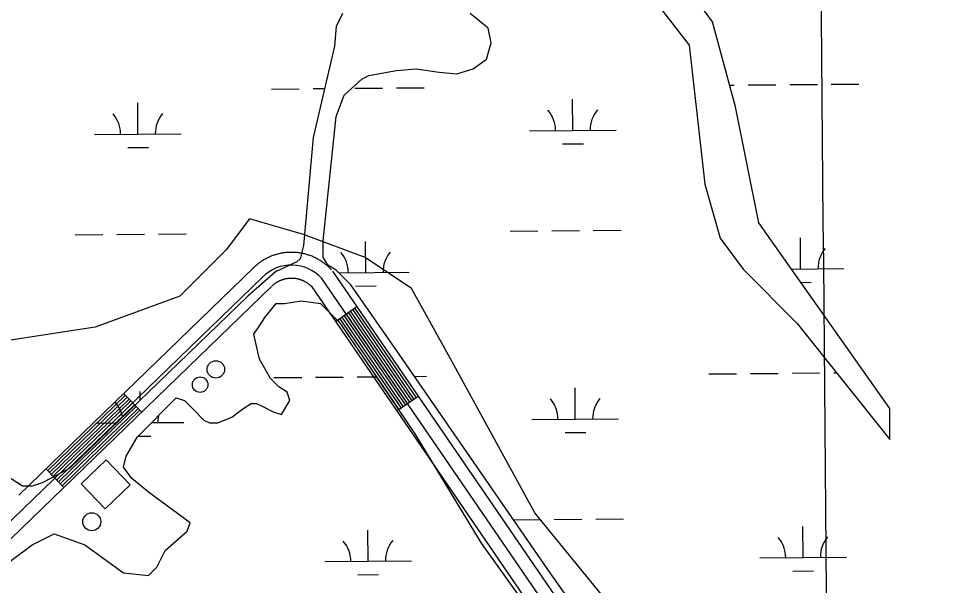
# Model space of a CAD drawing. Extents: x 3568792 to 3606828, y 529143 to 554785.
# Drawn here: x 3585856 to 3586919, y 549394 to 550048 of the extents above; entities that cross this region are included whole.
import ezdxf

# ---------------------------------------------------------------- set-up
doc = ezdxf.new("R2010")
doc.units = 0
for name, color, linetype in [('V-BLDG-OTLN', 7, 'Continuous'), ('V-DOMW-TANK', 7, 'Continuous'), ('V-GRID-MAJR', 7, 'Continuous'), ('V-ROAD-CNTR', 7, 'Continuous'), ('V-SITE-VEGE', 7, 'Continuous'), ('V-TOPO-SHOR', 7, 'Continuous'), ('V-WETL-SWMP', 7, 'Continuous')]:
    doc.layers.add(name, color=color, linetype=linetype)

msp = doc.modelspace()

# ---------------------------------------------------------------- linework, layer by layer
at = {"layer": 'V-BLDG-OTLN'}
msp.add_lwpolyline([(3585957.258047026, 549539.4278948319), (3585928.5061045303, 549511.6199504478), (3585956.313048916, 549482.8670079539), (3585985.0659914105, 549510.674952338)], close=True, dxfattribs=at)
at = {"layer": 'V-DOMW-TANK'}
for centre, radius in [((3586083.9107937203, 549643.646686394), 10.05081673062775), ((3586065.739830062, 549626.037721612), 8.93404195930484), ((3585940.767080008, 549468.0440375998), 10.355361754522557)]:
    msp.add_circle(centre, radius, dxfattribs=at)
at = {"layer": 'V-GRID-MAJR'}
msp.add_spline([(3586912.77, 534664.873), (3586861.669, 540722.205), (3586810.539, 546783.005), (3586759.409, 552843.8200000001), (3586759.38, 552847.2710000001)], degree=3, dxfattribs=at)
at = {"layer": 'V-ROAD-CNTR'}
for p, q in [((3586246.7894679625, 549715.6175424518), (3586222.0475174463, 549698.6525763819)), ((3585977.5520064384, 549615.9217418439), (3585998.4069647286, 549594.3567849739)), ((3586317.4803265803, 549612.5267486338), (3586292.738376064, 549595.5607825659)), ((3585887.6981861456, 549529.022915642), (3585908.554144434, 549507.457958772))]:
    msp.add_line(p, q, dxfattribs=at)
for points in [[(3586127.31070692, 549760.7554521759), (3586127.494706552, 549760.9374518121), (3586128.181705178, 549761.61345046), (3586128.992703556, 549762.385448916), (3586129.7977019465, 549763.1154474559), (3586130.603700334, 549763.829446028), (3586131.4526986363, 549764.5494445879), (3586132.2526970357, 549765.2044432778), (3586133.097695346, 549765.8804419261), (3586133.99569355, 549766.564440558), (3586134.8236918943, 549767.172439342), (3586135.701690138, 549767.8024380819), (3586136.63568827, 549768.440436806), (3586137.521686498, 549769.022435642), (3586138.442684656, 549769.6084344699), (3586139.3406828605, 549770.154433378), (3586140.2566810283, 549770.697432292), (3586141.2446790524, 549771.25343118), (3586142.207677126, 549771.7724301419), (3586143.133675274, 549772.249429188), (3586144.087673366, 549772.727428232), (3586145.079671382, 549773.19842729), (3586146.0756693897, 549773.6524263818), (3586147.0776673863, 549774.0824255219), (3586148.0486654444, 549774.484424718), (3586149.0656634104, 549774.884423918), (3586150.097661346, 549775.267423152), (3586151.097659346, 549775.6184224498), (3586152.1276572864, 549775.9634217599), (3586153.1636552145, 549776.2854211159), (3586154.198653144, 549776.5934204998), (3586155.2276510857, 549776.8744199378), (3586156.288648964, 549777.151419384), (3586157.3746467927, 549777.406418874), (3586158.387644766, 549777.6284184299), (3586159.4356426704, 549777.8424180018), (3586160.521640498, 549778.0424176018), (3586161.6076383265, 549778.2214172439), (3586162.641636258, 549778.3724169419), (3586163.722634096, 549778.517416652), (3586164.842631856, 549778.6394164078), (3586165.8686298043, 549778.735416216), (3586166.932627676, 549778.821416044), (3586168.0586254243, 549778.8894159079), (3586169.13062328, 549778.9304158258), (3586170.213621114, 549778.9594157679), (3586171.270619, 549778.9634157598), (3586172.3436168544, 549778.9584157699), (3586173.469614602, 549778.924415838), (3586174.526612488, 549778.8764159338), (3586175.58561037, 549778.810416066), (3586176.708608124, 549778.7224162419), (3586177.7646060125, 549778.6134164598), (3586178.8226038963, 549778.4964166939), (3586179.902601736, 549778.3484169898), (3586180.9635996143, 549778.1924173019), (3586182.071597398, 549778.00341768), (3586183.112595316, 549777.806418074), (3586184.12559329, 549777.6004184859), (3586185.228591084, 549777.3584189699), (3586186.2925889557, 549777.0964194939), (3586187.298586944, 549776.8364200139), (3586188.362584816, 549776.541420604), (3586189.4295826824, 549776.221421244), (3586190.442580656, 549775.8974218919), (3586191.4125787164, 549775.5724225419), (3586192.46557661, 549775.20342328), (3586193.507574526, 549774.8074240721), (3586194.5005725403, 549774.415424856), (3586195.478570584, 549774.006425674), (3586196.483568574, 549773.5724265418), (3586197.481566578, 549773.111427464), (3586198.424564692, 549772.6604283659), (3586199.408562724, 549772.1704293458), (3586200.38056078, 549771.6604303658), (3586201.301558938, 549771.15843137), (3586202.258557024, 549770.6174324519), (3586203.1885551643, 549770.064433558), (3586204.121553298, 549769.4934347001), (3586205.0325514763, 549768.9064358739), (3586205.8965497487, 549768.3344370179), (3586206.789547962, 549767.7224382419), (3586207.7175461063, 549767.0594395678), (3586208.5715443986, 549766.4194408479), (3586209.40054274, 549765.7844421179), (3586210.2585410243, 549765.0994434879), (3586211.0765393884, 549764.4244448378), (3586211.9355376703, 549763.6924463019), (3586212.743536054, 549762.967447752), (3586213.5025345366, 549762.272449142), (3586214.319532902, 549761.4964506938), (3586215.082531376, 549760.7394522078), (3586215.8065299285, 549760.0034536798), (3586216.578528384, 549759.192455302), (3586217.247527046, 549758.455456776)], [(3585856.420248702, 549498.7729761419), (3586127.4277066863, 549760.869451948)], [(3586218.513524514, 549756.8544599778), (3586646.1206692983, 549133.256707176), (3586971.5510184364, 548665.802642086), (3587302.336356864, 548181.11661146), (3587640.9106797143, 547689.1975952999), (3587938.040085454, 547249.832474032)], [(3586137.85568583, 549750.0874735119), (3585861.1882391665, 549482.5170086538), (3585604.03175348, 549234.486504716), (3584962.99303556, 548615.182743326)], [(3586148.4006647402, 549739.419494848), (3586148.5646644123, 549739.581494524), (3586149.0436634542, 549740.0534935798), (3586149.4166627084, 549740.407492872), (3586149.8296618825, 549740.78349212), (3586150.253661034, 549741.1594913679), (3586150.652660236, 549741.497490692), (3586151.118659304, 549741.87848993), (3586151.559658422, 549742.2304892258), (3586151.96565761, 549742.540488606), (3586152.4536566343, 549742.89848789), (3586152.911655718, 549743.2284872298), (3586153.3316548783, 549743.5144866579), (3586153.811653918, 549743.8304860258), (3586154.28065298, 549744.12848543), (3586154.7786519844, 549744.4304848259), (3586155.272650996, 549744.7234842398), (3586155.718650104, 549744.9754837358), (3586156.193649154, 549745.2304832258), (3586156.7256480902, 549745.5054826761), (3586157.2336470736, 549745.759482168), (3586157.729646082, 549745.9944816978), (3586158.2216450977, 549746.2184812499), (3586158.731644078, 549746.4384808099), (3586159.270643, 549746.660480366), (3586159.783641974, 549746.8624799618), (3586160.2856409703, 549747.049479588), (3586160.8316398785, 549747.2404792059), (3586161.3516388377, 549747.4154788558), (3586161.8856377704, 549747.581478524), (3586162.4266366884, 549747.741478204), (3586162.9776355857, 549747.892477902), (3586163.5006345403, 549748.029477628), (3586164.0126335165, 549748.1484773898), (3586164.601632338, 549748.27847713), (3586165.153631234, 549748.3904769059), (3586165.681630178, 549748.4884767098), (3586166.211629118, 549748.5754765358), (3586166.807627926, 549748.662476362), (3586167.3486268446, 549748.7354762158), (3586167.8606258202, 549748.7914761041), (3586168.4666246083, 549748.8474759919), (3586169.0386234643, 549748.8934758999), (3586169.5426224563, 549748.9234758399), (3586170.1166213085, 549748.9464757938), (3586170.6716201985, 549748.9614757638), (3586171.252619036, 549748.96347576), (3586171.8156179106, 549748.960475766), (3586172.33561687, 549748.9444757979), (3586172.91061572, 549748.9184758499), (3586173.4836145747, 549748.8824759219), (3586174.002613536, 549748.8424760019), (3586174.5746123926, 549748.78347612), (3586175.1426112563, 549748.7204762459), (3586175.6886101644, 549748.6464763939), (3586176.257609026, 549748.562476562), (3586176.7576080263, 549748.477476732), (3586177.33060688, 549748.36847695), (3586177.9216056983, 549748.24847719), (3586178.4226046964, 549748.1384774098), (3586178.9486036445, 549748.0084776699), (3586179.536602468, 549747.856477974), (3586180.052601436, 549747.7134782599), (3586180.55560043, 549747.56347856), (3586181.0985993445, 549747.3894789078), (3586181.684598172, 549747.192479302), (3586182.179597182, 549747.0194796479), (3586182.6695962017, 549746.8334800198), (3586183.20059514, 549746.6234804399), (3586183.738594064, 549746.3984808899), (3586184.241593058, 549746.1804813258), (3586184.729592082, 549745.955481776), (3586185.264591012, 549745.7004822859), (3586185.7445900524, 549745.4604827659), (3586186.228589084, 549745.206483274), (3586186.741588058, 549744.926483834), (3586187.2185871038, 549744.6574843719), (3586187.692586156, 549744.3764849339), (3586188.1635852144, 549744.087485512), (3586188.628584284, 549743.7884861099), (3586189.132583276, 549743.454486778), (3586189.587582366, 549743.142487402), (3586189.9975815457, 549742.849487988), (3586190.453580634, 549742.507488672), (3586190.9225796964, 549742.1484893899), (3586191.352578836, 549741.8054900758), (3586191.7945779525, 549741.4404908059), (3586192.1835771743, 549741.1084914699), (3586192.5995763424, 549740.7354922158), (3586193.044575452, 549740.3284930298), (3586193.417574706, 549739.9744937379), (3586193.8225738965, 549739.571494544), (3586194.246573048, 549739.1414954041), (3586194.60057234, 549738.76849615), (3586195.037571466, 549738.2874971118)], [(3587925.6151103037, 547241.4294908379), (3587628.5197044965, 547680.7436122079), (3587289.96338161, 548172.6366284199), (3586959.2010431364, 548657.289659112), (3586633.7796939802, 549124.7297242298), (3586206.1425492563, 549748.371476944)], [(3584977.9380177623, 548608.7644107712), (3585614.449732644, 549223.6945263), (3585871.609218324, 549471.728030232), (3586148.2836649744, 549739.305495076)], [(3586193.771573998, 549739.8884939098), (3586621.438718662, 549116.2027412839), (3586777.223407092, 548892.431188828)], [(3586241.8414778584, 549712.224549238), (3586312.5323364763, 549609.13375542)], [(3586244.31547291, 549713.920545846), (3586315.006331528, 549610.829752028)], [(3586224.521512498, 549700.3485729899), (3586295.212371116, 549597.2577791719)], [(3586226.9955075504, 549702.0445695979), (3586297.6863661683, 549598.9537757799)], [(3586229.4705026, 549703.7415662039), (3586300.161361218, 549600.6507723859)], [(3586231.9444976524, 549705.4375628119), (3586302.63535627, 549602.3467689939)], [(3586234.4184927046, 549707.134559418), (3586305.109351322, 549604.0437656)], [(3586236.892487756, 549708.8315560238), (3586307.5833463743, 549605.7407622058)], [(3586239.3664828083, 549710.5275526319), (3586310.057341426, 549607.4367588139)], [(3585889.7841819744, 549526.865919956), (3585979.637002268, 549613.7647461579)], [(3585891.869177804, 549524.7089242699), (3585981.7219980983, 549611.6077504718)], [(3585893.955173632, 549522.552928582), (3585983.807993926, 549609.4517547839)], [(3585896.040169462, 549520.395932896), (3585985.892989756, 549607.2947590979)], [(3585898.12616529, 549518.2399372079), (3585987.9789855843, 549605.1387634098)], [(3585900.212161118, 549516.08394152), (3585990.064981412, 549602.9827677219)], [(3585902.297156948, 549513.926945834), (3585992.149977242, 549600.8257720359)], [(3585904.383152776, 549511.770950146), (3585994.2359730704, 549598.6697763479)], [(3585906.4681486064, 549509.6139544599), (3585996.3209689, 549596.5127806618)]]:
    msp.add_lwpolyline(points, dxfattribs=at)
msp.add_arc((3586171.1891135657, 549716.995921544), 46.96986420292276, 41.91237746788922, 135.20863302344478, dxfattribs=at)
at = {"layer": 'V-SITE-VEGE'}
for p, q in [((3586122.608, 549817.023), (3586095.89, 549781.376)), ((3586184.9450000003, 549799.2), (3586122.608, 549817.023)), ((3586256.1890000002, 549772.465), (3586184.9450000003, 549799.2)), ((3586095.89, 549781.376), (3586042.457, 549727.909)), ((3586309.6210000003, 549736.8200000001), (3586256.1890000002, 549772.465)), ((3586354.149, 549656.616), (3586309.6210000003, 549736.8200000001)), ((3586042.457, 549727.909), (3585944.497, 549692.261)), ((3585944.497, 549692.261), (3585828.728, 549674.4400000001)), ((3586452.109, 549478.385), (3586354.149, 549656.616)), ((3586692.556, 549184.304), (3586452.109, 549478.385))]:
    msp.add_line(p, q, dxfattribs=at)
at = {"layer": 'V-TOPO-SHOR'}
for p, q in [((3586505.53312018, 550177.9349911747), (3586630.209115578, 550017.5269915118)), ((3586656.9251147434, 550044.2619915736), (3586612.3981163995, 550106.6429914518)), ((3586683.641113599, 549946.2349916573), (3586656.9251147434, 550044.2619915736)), ((3586630.2091155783, 550017.526991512), (3586648.0201145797, 549857.1189915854)), ((3586710.358112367, 549812.561991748), (3586683.641113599, 549946.2349916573)), ((3586648.0201145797, 549857.1189915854), (3586665.8311138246, 549794.7389916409)), ((3586861.7501067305, 549598.6849921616), (3586710.358112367, 549812.561991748)), ((3586665.8311138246, 549794.7389916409), (3586692.547112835, 549759.0919917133)), ((3586692.547112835, 549759.0919917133), (3586754.8851105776, 549696.7119918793)), ((3586754.8851105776, 549696.7119918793), (3586861.750106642, 549563.0379921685)), ((3586861.750106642, 549563.0379921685), (3586861.7501067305, 549598.6849921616))]:
    msp.add_line(p, q, dxfattribs=at)
at = {"layer": 'V-WETL-SWMP'}
for p, q in [((3586505.5331201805, 550177.9349911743), (3586630.209115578, 550017.526991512)), ((3586656.9251147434, 550044.2619915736), (3586612.3981163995, 550106.6429914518)), ((3586230.218982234, 550054.0820013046), (3586222.6779824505, 550039.0000012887)), ((3586398.009976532, 550037.1150017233), (3586377.271977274, 550054.082001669)), ((3586683.641113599, 549946.2349916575), (3586656.9251147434, 550044.2619915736)), ((3586222.6779824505, 550039.0000012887), (3586220.791982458, 550016.3760012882)), ((3586401.7809763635, 550020.147001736), (3586398.009976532, 550037.1150017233)), ((3586396.1249765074, 550001.2940017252), (3586401.780976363, 550020.147001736)), ((3586220.791982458, 550016.3760012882), (3586196.283983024, 549910.8000012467)), ((3586630.209115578, 550017.526991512), (3586648.0201145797, 549857.1189915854)), ((3586381.042976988, 549989.98200169), (3586396.1249765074, 550001.2940017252)), ((3586260.3839810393, 549982.4410013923), (3586292.433979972, 549988.0970014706)), ((3586292.433979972, 549988.0970014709), (3586315.056979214, 549989.9820015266)), ((3586315.056979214, 549989.9820015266), (3586341.4509783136, 549986.2120015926)), ((3586362.1899776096, 549984.3260016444), (3586381.042976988, 549989.9820016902)), ((3586232.1039819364, 549959.8170013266), (3586252.8419812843, 549978.6700013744)), ((3586252.8419812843, 549978.6700013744), (3586260.3839810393, 549982.4410013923)), ((3586341.4509783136, 549986.2120015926), (3586362.1899776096, 549984.3260016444)), ((3586148.2138431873, 549966.8626156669), (3586180.2127040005, 549967.1325641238)), ((3586196.212134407, 549967.2675383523), (3586209.417997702, 549967.378945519)), ((3586244.210425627, 549967.6724610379), (3586276.20928644, 549967.9424094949)), ((3586292.2087168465, 549968.0773837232), (3586324.2075776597, 549968.3473321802)), ((3586676.803998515, 549971.3219024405), (3586682.102836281, 549971.3666044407)), ((3586698.1022666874, 549971.5015786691), (3586730.1011275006, 549971.7715271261)), ((3586746.100557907, 549971.9065013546), (3586778.09941872, 549972.1764498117)), ((3586794.098849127, 549972.3114240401), (3586826.09770994, 549972.5813724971)), ((3586222.677982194, 549935.3090013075), (3586232.1039819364, 549959.8170013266)), ((3585994.0554003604, 549914.8183002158), (3585993.751708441, 549950.8170192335)), ((3586495.945532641, 549919.0523405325), (3586495.641840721, 549955.0510595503)), ((3586710.358112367, 549812.561991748), (3586683.641113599, 549946.2349916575)), ((3586207.594982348, 549792.0260012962), (3586222.677982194, 549935.3090013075)), ((3585944.05718034, 549914.3965057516), (3586044.053620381, 549915.2400946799)), ((3586445.9473126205, 549918.6305460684), (3586545.943752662, 549919.4741349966)), ((3586196.283983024, 549910.8000012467), (3586184.971983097, 549786.3700012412)), ((3586484.076134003, 549903.5206589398), (3586508.0752796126, 549903.7231202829)), ((3585982.1860017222, 549899.2866186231), (3586006.1851473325, 549899.4890799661)), ((3586648.0201145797, 549857.1189915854), (3586665.8311138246, 549794.7389916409)), ((3586861.7501067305, 549598.6849921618), (3586710.358112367, 549812.561991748)), ((3585921.623784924, 549798.7711458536), (3585953.6226457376, 549799.0410943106)), ((3585969.622076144, 549799.1760685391), (3586001.620936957, 549799.4460169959)), ((3586017.6203673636, 549799.5809912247), (3586049.6192281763, 549799.8509396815)), ((3586423.513917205, 549803.0051861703), (3586455.512778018, 549803.2751346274)), ((3586471.5122084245, 549803.4101088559), (3586503.5110692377, 549803.6800573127)), ((3586519.5104996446, 549803.8150315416), (3586551.509360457, 549804.0849799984)), ((3586184.971983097, 549786.3700012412), (3586181.2009831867, 549771.2880012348)), ((3586207.594982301, 549773.1730012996), (3586207.5949823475, 549792.0260012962)), ((3586256.8475428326, 549755.167504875), (3586256.5438509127, 549791.166223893)), ((3586665.8311138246, 549794.7389916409), (3586692.547112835, 549759.0919917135)), ((3586758.7376751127, 549759.4015451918), (3586758.4339831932, 549795.4002642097)), ((3586177.4309833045, 549767.517001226), (3586152.9219841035, 549756.2050011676)), ((3586181.2009831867, 549771.2880012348), (3586177.4309833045, 549767.517001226)), ((3586213.250982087, 549763.7470013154), (3586207.594982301, 549773.1730012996)), ((3586152.9219841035, 549756.2050011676), (3586120.871985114, 549727.9260010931)), ((3586222.677981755, 549758.09100134), (3586213.250982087, 549763.7470013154)), ((3586239.6449811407, 549741.1230013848), (3586222.677981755, 549758.09100134)), ((3586225.8626845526, 549754.9061107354), (3586306.8457628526, 549755.5892993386)), ((3586692.547112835, 549759.0919917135), (3586754.8851105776, 549696.7119918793)), ((3586748.0513394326, 549759.3113932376), (3586808.7358951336, 549759.8233396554)), ((3586758.909660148, 549743.971446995), (3586770.867422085, 549744.0723249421)), ((3586296.203979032, 549660.0550015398), (3586239.6449811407, 549741.1230013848)), ((3586244.9781441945, 549739.6358232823), (3586268.9772898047, 549739.8382846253)), ((3586120.871985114, 549727.9260010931), (3585915.373991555, 549529.9700006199)), ((3586754.8851105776, 549696.7119918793), (3586861.750106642, 549563.0379921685)), ((3586469.6509725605, 549409.3110020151), (3586296.203979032, 549660.0550015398)), ((3586652.9103840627, 549638.4334935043), (3586684.909244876, 549638.7034419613)), ((3586700.9086752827, 549638.8384161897), (3586732.9075360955, 549639.1083646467)), ((3586748.9069665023, 549639.2433388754), (3586780.9058273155, 549639.5132873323)), ((3586796.905257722, 549639.6482615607), (3586800.4803071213, 549639.6784213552)), ((3586151.020043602, 549634.1994682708), (3586183.018904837, 549634.4694167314)), ((3586199.018335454, 549634.6043909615), (3586231.017196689, 549634.8743394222)), ((3586247.016627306, 549635.0093136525), (3586268.844240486, 549635.1934555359)), ((3586313.1429449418, 549635.5671509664), (3586327.0139862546, 549635.6841697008)), ((3585996.6416254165, 549608.2550266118), (3585996.558117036, 549618.1538567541)), ((3586498.751941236, 549586.3891780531), (3586498.4482493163, 549622.3878970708)), ((3586861.750106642, 549563.0379921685), (3586861.7501067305, 549598.6849921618)), ((3586448.7537212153, 549585.967383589), (3586548.7501612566, 549586.8109725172)), ((3585946.8635889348, 549581.7333432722), (3585969.3060253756, 549581.9226719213)), ((3586009.663009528, 549582.2631480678), (3586046.859819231, 549582.576947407)), ((3585994.1001694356, 549566.7003079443), (3586008.991345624, 549566.8259327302)), ((3586486.882542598, 549570.8574964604), (3586510.881688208, 549571.0599578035)), ((3585860.7009933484, 549509.2320004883), (3585839.96299408, 549522.4290004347)), ((3585915.373991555, 549529.9700006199), (3585894.6359922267, 549518.6580005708)), ((3585872.012992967, 549509.2320005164), (3585860.7009933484, 549509.2320004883)), ((3585883.323992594, 549513.0020005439), (3585872.012992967, 549509.2320005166)), ((3585894.6359922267, 549518.6580005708), (3585883.323992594, 549513.0020005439)), ((3586427.4275599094, 549470.351364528), (3586458.319186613, 549470.611972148)), ((3586474.31861702, 549470.7469463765), (3586506.317477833, 549471.0168948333)), ((3586522.3169082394, 549471.1518690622), (3586554.3157690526, 549471.421817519)), ((3586259.653743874, 549422.5043580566), (3586259.350052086, 549458.503076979)), ((3586761.5440837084, 549426.7383827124), (3586761.2403917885, 549462.7371017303)), ((3586711.545863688, 549426.3165882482), (3586811.5423037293, 549427.160177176)), ((3586209.6555231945, 549422.082563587), (3586309.651964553, 549422.9261525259)), ((3586247.7843450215, 549406.9726765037), (3586271.783490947, 549407.1751378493)), ((3586709.083963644, 549069.9580026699), (3586469.6509725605, 549409.3110020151)), ((3586749.6746850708, 549411.2067011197), (3586773.67383068, 549411.4091624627))]:
    msp.add_line(p, q, dxfattribs=at)
for points in [[(3586038.219, 549610.8200000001), (3586047.8170000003, 549607.621), (3586057.415, 549598.023), (3586070.213, 549585.225), (3586076.612, 549582.025), (3586086.21, 549582.025), (3586102.208, 549588.424), (3586115.005, 549598.023), (3586124.6040000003, 549604.421), (3586131.002, 549604.421), (3586137.401, 549601.2220000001), (3586150.199, 549594.823), (3586159.7970000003, 549591.6240000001), (3586169.396, 549607.621), (3586166.196, 549617.219), (3586156.598, 549623.618), (3586147, 549633.216), (3586134.202, 549655.613), (3586127.8030000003, 549684.408), (3586134.202, 549694.006), (3586140.6010000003, 549703.604), (3586153.399, 549719.601), (3586162.997, 549719.601), (3586182.194, 549722.801), (3586204.59, 549719.601), (3586226.986, 549697.205), (3586313.3710000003, 549569.228), (3586390.003, 549443.262), (3586758.093, 548929.339)], [(3585846.252, 549422.053), (3585871.848, 549441.25), (3585897.443, 549454.0480000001), (3585932.637, 549441.25), (3585977.429, 549409.256), (3586006.224, 549406.056), (3586015.823, 549415.654), (3586025.421, 549434.851), (3586051.0160000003, 549457.247), (3586054.216, 549466.846), (3586006.224, 549502.039), (3585987.028, 549518.037), (3585977.429, 549530.834), (3585980.629, 549543.632), (3585993.427, 549566.028), (3586038.219, 549610.8200000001)]]:
    msp.add_lwpolyline(points, dxfattribs=at)
for centre, radius, start, end in [((3585938.810425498, 549914.8270632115), 35.24628790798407, 359.71152651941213, 41.25518485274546), ((3586049.292364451, 549915.7591097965), 35.246287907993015, 139.71152354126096, 181.25518187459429), ((3586440.7005577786, 549919.0611035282), 35.24628790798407, 359.71152651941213, 41.25518485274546), ((3586551.1824967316, 549919.9931501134), 35.246287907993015, 139.71152354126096, 181.25518187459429), ((3586201.6025679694, 549755.1762678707), 35.24628790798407, 359.71152651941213, 41.25518485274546), ((3586312.084506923, 549756.1083144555), 35.246287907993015, 139.71152354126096, 181.25518187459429), ((3586813.974639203, 549760.3423547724), 35.246287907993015, 139.71152354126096, 181.25518187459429), ((3585941.6168340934, 549582.1639007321), 35.24628790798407, 10.565692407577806, 41.25518485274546), ((3586443.5069663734, 549586.3979410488), 35.24628790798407, 359.71152651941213, 41.25518485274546), ((3586553.988905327, 549587.329987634), 35.246287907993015, 139.71152354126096, 181.25518187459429), ((3586052.0985633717, 549583.0959625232), 35.246287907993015, 168.42275761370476, 181.25518186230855), ((3586204.408768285, 549422.5131210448), 35.24628790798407, 359.71152653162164, 41.25518486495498), ((3586314.890708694, 549423.4451676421), 35.246287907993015, 139.71152352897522, 181.25518186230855), ((3586706.2991088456, 549426.7471457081), 35.24628790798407, 359.71152651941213, 41.25518485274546), ((3586816.7810477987, 549427.679192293), 35.246287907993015, 139.71152354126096, 181.25518187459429)]:
    msp.add_arc(centre, radius, start, end, dxfattribs=at)

doc.saveas('drawing.dxf')
